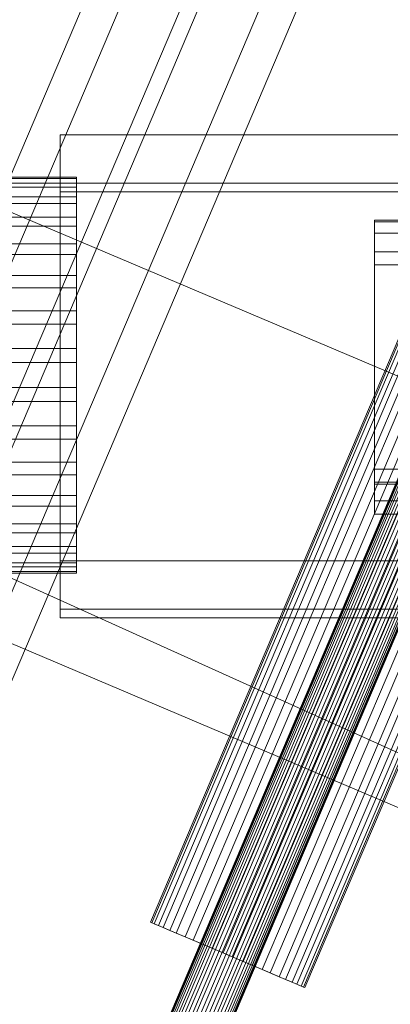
# Model space of a CAD drawing. Header units: millimetres. Extents: x -4738 to 65662, y -68080 to 6847.
# Tile 711 of 1056: x 27053 to 27165, y -22289 to -21991. Entities that reach past the tile are written whole.
import ezdxf

# ---------------------------------------------------------------- set-up
doc = ezdxf.new("R2010")
doc.units = ezdxf.units.MM
doc.layers.add('superior_C09', color=7, linetype='Continuous', lineweight=0)
doc.layers.add('superior_C10', color=7, linetype='Continuous', lineweight=0)

msp = doc.modelspace()

# ---------------------------------------------------------------- linework, layer by layer
at = {"layer": 'superior_C09'}
for p, q in [((27065.067, -22025.987), (27065.067, -22154.828)), ((27185.067, -22025.987), (27065.067, -22025.987)), ((27065.067, -22025.987), (27065.067, -22040.642)), ((26900.067, -22038.786), (27070.067, -22038.786)), ((26900.067, -22039.203), (27070.067, -22039.203)), ((26900.067, -22040.67), (27070.067, -22040.67)), ((27065.067, -22040.642), (27065.067, -22169.483)), ((27185.067, -22040.642), (27065.067, -22040.642)), ((27065.067, -22040.642), (27065.067, -22043.307)), ((27070.067, -22040.67), (27070.067, -22038.786)), ((27070.067, -22038.786), (27070.067, -22039.203)), ((27070.067, -22039.203), (27070.067, -22041.905)), ((27070.067, -22044.783), (27070.067, -22040.67)), ((26900.067, -22041.905), (27070.067, -22041.905)), ((27065.067, -22043.307), (27185.067, -22043.307)), ((27065.067, -22172.148), (27065.067, -22043.307)), ((27070.067, -22041.905), (27070.067, -22046.788)), ((26900.067, -22044.783), (27070.067, -22044.783)), ((26900.067, -22046.788), (27070.067, -22046.788)), ((27070.067, -22050.967), (27070.067, -22044.783)), ((27070.067, -22046.788), (27070.067, -22053.666)), ((26900.067, -22050.967), (27070.067, -22050.967)), ((27070.067, -22058.984), (27070.067, -22050.967)), ((27160.067, -22051.83), (27160.067, -22055.794)), ((27260.067, -22051.83), (27160.067, -22051.83)), ((27160.067, -22051.83), (27160.067, -22061.423)), ((27160.067, -22051.83), (27160.067, -22131.116)), ((27160.067, -22051.83), (27160.067, -22052.362)), ((27160.067, -22052.362), (27260.067, -22052.362)), ((27160.067, -22131.649), (27160.067, -22052.362)), ((26900.067, -22053.666), (27070.067, -22053.666)), ((27070.067, -22053.666), (27070.067, -22062.272)), ((27160.067, -22055.794), (27260.067, -22055.794)), ((27160.067, -22065.387), (27160.067, -22055.794)), ((26900.067, -22058.984), (27070.067, -22058.984)), ((27070.067, -22068.526), (27070.067, -22058.984)), ((26900.067, -22062.272), (27070.067, -22062.272)), ((27070.067, -22062.272), (27070.067, -22072.277)), ((27160.067, -22061.423), (27260.067, -22061.423)), ((27160.067, -22065.387), (27160.067, -22061.423)), ((27260.067, -22065.387), (27160.067, -22065.387)), ((26900.067, -22068.526), (27070.067, -22068.526)), ((27070.067, -22079.226), (27070.067, -22068.526)), ((26900.067, -22072.277), (27070.067, -22072.277)), ((27070.067, -22072.277), (27070.067, -22083.297)), ((26900.067, -22079.226), (27070.067, -22079.226)), ((27070.067, -22090.674), (27070.067, -22079.226)), ((26900.067, -22083.297), (27070.067, -22083.297)), ((27070.067, -22083.297), (27070.067, -22094.907)), ((26900.067, -22090.674), (27070.067, -22090.674)), ((27070.067, -22102.428), (27070.067, -22090.674)), ((26900.067, -22094.907), (27070.067, -22094.907)), ((27070.067, -22094.907), (27070.067, -22106.662)), ((26900.067, -22102.428), (27070.067, -22102.428)), ((27070.067, -22114.038), (27070.067, -22102.428)), ((26900.067, -22106.662), (27070.067, -22106.662)), ((27070.067, -22106.662), (27070.067, -22118.109)), ((26900.067, -22114.038), (27070.067, -22114.038)), ((27070.067, -22125.058), (27070.067, -22114.038)), ((26900.067, -22118.109), (27070.067, -22118.109)), ((27070.067, -22118.109), (27070.067, -22128.81)), ((26900.067, -22125.058), (27070.067, -22125.058)), ((27070.067, -22135.063), (27070.067, -22125.058)), ((27160.067, -22127.152), (27160.067, -22131.116)), ((27260.067, -22127.152), (27160.067, -22127.152)), ((27160.067, -22127.152), (27160.067, -22136.745)), ((26900.067, -22128.81), (27070.067, -22128.81)), ((27070.067, -22128.81), (27070.067, -22138.352)), ((27160.067, -22131.116), (27260.067, -22131.116)), ((27160.067, -22140.709), (27160.067, -22131.116)), ((27160.067, -22131.649), (27160.067, -22131.116)), ((27260.067, -22131.649), (27160.067, -22131.649)), ((26900.067, -22135.063), (27070.067, -22135.063)), ((27070.067, -22143.67), (27070.067, -22135.063)), ((27160.067, -22136.745), (27260.067, -22136.745)), ((27160.067, -22140.709), (27160.067, -22136.745)), ((26900.067, -22138.352), (27070.067, -22138.352)), ((27070.067, -22138.352), (27070.067, -22146.368)), ((27260.067, -22140.709), (27160.067, -22140.709)), ((26900.067, -22143.67), (27070.067, -22143.67)), ((27070.067, -22150.547), (27070.067, -22143.67)), ((26900.067, -22146.368), (27070.067, -22146.368)), ((27070.067, -22146.368), (27070.067, -22152.552)), ((26900.067, -22150.547), (27070.067, -22150.547)), ((27070.067, -22155.431), (27070.067, -22150.547)), ((26900.067, -22152.552), (27070.067, -22152.552)), ((27070.067, -22152.552), (27070.067, -22156.665)), ((26900.067, -22155.431), (27070.067, -22155.431)), ((26900.067, -22156.665), (27070.067, -22156.665)), ((27065.067, -22154.828), (27185.067, -22154.828)), ((27065.067, -22169.483), (27065.067, -22154.828)), ((27070.067, -22158.133), (27070.067, -22155.431)), ((27070.067, -22156.665), (27070.067, -22158.55)), ((27070.067, -22158.133), (26900.067, -22158.133)), ((26900.067, -22158.55), (27070.067, -22158.55)), ((27070.067, -22158.55), (27070.067, -22158.133)), ((27065.067, -22169.483), (27185.067, -22169.483)), ((27065.067, -22172.148), (27065.067, -22169.483)), ((27185.067, -22172.148), (27065.067, -22172.148))]:
    msp.add_line(p, q, dxfattribs=at)
at = {"layer": 'superior_C10'}
for p, q in [((18241.459, -18440.523), (27684.903, -22449.244)), ((27685.833, -22449.639), (18242.389, -18440.917)), ((26931.823, -22343.924), (27281.402, -21520.413)), ((27264.97, -21532.252), (26928.925, -22323.88)), ((27317.302, -21535.652), (26967.723, -22359.164)), ((27290.283, -21542.998), (26954.239, -22334.625)), ((26958.842, -22336.579), (27294.886, -21544.951)), ((26984.155, -22347.325), (27320.199, -21555.697)), ((27400.929, -21579.103), (27057.07, -22389.14)), ((27057.223, -22389.205), (27401.082, -21579.168)), ((27401.339, -21579.277), (27057.48, -22389.314)), ((27401.789, -21579.468), (27057.929, -22389.505)), ((27402.285, -21579.678), (27058.426, -22389.716)), ((27403, -21579.982), (27059.141, -22390.019)), ((27403.702, -21580.28), (27059.843, -22390.317)), ((27404.634, -21580.675), (27060.775, -22390.713)), ((27405.494, -21581.04), (27061.634, -22391.078)), ((27406.579, -21581.501), (27062.72, -22391.539)), ((27407.538, -21581.908), (27063.678, -22391.946)), ((27408.702, -21582.402), (27064.843, -22392.44)), ((27409.695, -21582.824), (27065.836, -22392.861)), ((27410.859, -21583.318), (27067, -22393.356)), ((27411.818, -21583.725), (27067.959, -22393.763)), ((27412.903, -21584.186), (27069.044, -22394.223)), ((27413.763, -21584.551), (27069.904, -22394.588)), ((27414.695, -21584.946), (27070.836, -22394.984)), ((27415.397, -21585.244), (27071.538, -22395.282)), ((27416.112, -21585.548), (27072.253, -22395.585)), ((27416.608, -21585.759), (27072.749, -22395.796)), ((27417.058, -21585.949), (27073.199, -22395.987)), ((27417.315, -21586.058), (27073.456, -22396.096)), ((27417.468, -21586.124), (27073.609, -22396.161)), ((27335.512, -21691.312), (27092.349, -22264.137)), ((27092.781, -22264.321), (27335.945, -21691.496)), ((27336.67, -21691.804), (27093.507, -22264.629)), ((27337.938, -21692.342), (27094.775, -22265.167)), ((27339.339, -21692.937), (27096.176, -22265.762)), ((27341.357, -21693.793), (27098.194, -22266.619)), ((27343.338, -21694.634), (27100.175, -22267.46)), ((27345.968, -21695.751), (27102.805, -22268.576)), ((27348.394, -21696.781), (27105.231, -22269.606)), ((27351.457, -21698.081), (27108.294, -22270.906)), ((27354.163, -21699.229), (27111, -22272.055)), ((27357.45, -21700.625), (27114.286, -22273.45)), ((27360.251, -21701.814), (27117.088, -22274.639)), ((27363.538, -21703.209), (27120.375, -22276.034)), ((27366.244, -21704.358), (27123.081, -22277.183)), ((27369.307, -21705.658), (27126.143, -22278.483)), ((27371.733, -21706.688), (27128.57, -22279.513)), ((27374.363, -21707.804), (27131.2, -22280.63)), ((27376.344, -21708.645), (27133.181, -22281.471)), ((27378.362, -21709.502), (27135.199, -22282.327)), ((27379.763, -21710.096), (27136.6, -22282.922)), ((27381.031, -21710.635), (27137.868, -22283.46)), ((27381.756, -21710.943), (27138.593, -22283.768)), ((27382.189, -21711.126), (27139.026, -22283.952)), ((26939.398, -22002.414), (27805.135, -22369.918)), ((27806.234, -22370.385), (26940.497, -22002.881)), ((26913.594, -22098.249), (27758.246, -22480.378)), ((27759.344, -22480.844), (26914.693, -22098.715)), ((27093.507, -22264.629), (27092.349, -22264.137)), ((27092.349, -22264.137), (27092.781, -22264.321)), ((27092.781, -22264.321), (27094.775, -22265.167)), ((27096.176, -22265.762), (27093.507, -22264.629)), ((27094.775, -22265.167), (27098.194, -22266.619)), ((27100.175, -22267.46), (27096.176, -22265.762)), ((27098.194, -22266.619), (27102.805, -22268.576)), ((27105.231, -22269.606), (27100.175, -22267.46)), ((27102.805, -22268.576), (27108.294, -22270.906)), ((27111, -22272.055), (27105.231, -22269.606)), ((27108.294, -22270.906), (27114.286, -22273.45)), ((27117.088, -22274.639), (27111, -22272.055)), ((27114.286, -22273.45), (27120.375, -22276.034)), ((27123.081, -22277.183), (27117.088, -22274.639)), ((27120.375, -22276.034), (27126.143, -22278.483)), ((27128.57, -22279.513), (27123.081, -22277.183)), ((27126.143, -22278.483), (27131.2, -22280.63)), ((27133.181, -22281.471), (27128.57, -22279.513)), ((27131.2, -22280.63), (27135.199, -22282.327)), ((27136.6, -22282.922), (27133.181, -22281.471)), ((27135.199, -22282.327), (27137.868, -22283.46)), ((27138.593, -22283.768), (27136.6, -22282.922)), ((27137.868, -22283.46), (27139.026, -22283.952)), ((27139.026, -22283.952), (27138.593, -22283.768))]:
    msp.add_line(p, q, dxfattribs=at)

doc.saveas('drawing.dxf')
